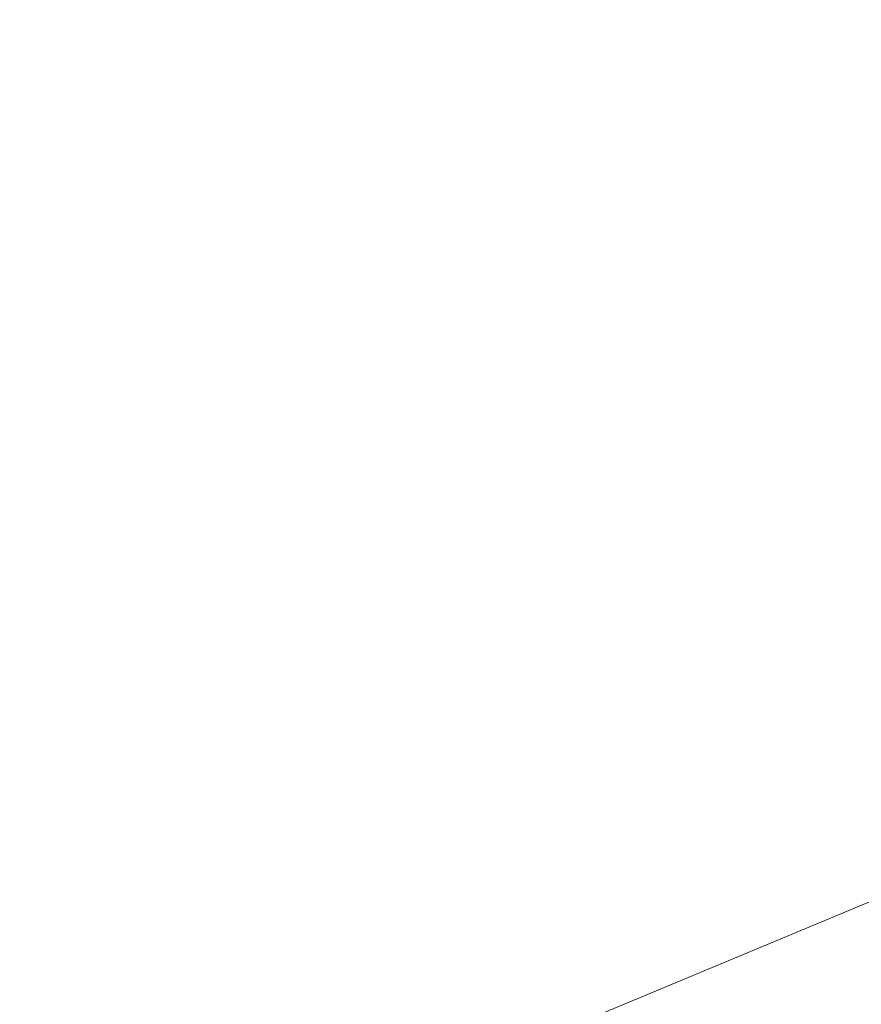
# Model space of a CAD drawing. Extents: x 1620613 to 1693141, y 557269 to 607790.
# Tile 787 of 1056: x 1620841 to 1620842.49, y 607321.94 to 607323.7. Entities that reach past the tile are written whole.
import ezdxf

# ---------------------------------------------------------------- set-up
doc = ezdxf.new("R2010")
doc.units = 0
doc.header["$LTSCALE"] = 10
doc.header["$MEASUREMENT"] = 0
for name, pattern in [('DGN Style 2', [7.346996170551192, 4.408197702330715, -2.938798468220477]), ('DGN Style 3', [10.28579463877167, 7.346996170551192, -2.938798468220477]), ('DGN Style 5', [5.142897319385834, 2.204098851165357, -2.938798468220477])]:
    doc.linetypes.add(name, pattern=pattern)
for name, color, linetype, lineweight in [('DT_X_Contour_Minor', 136, 'DGN Style 3', 0), ('PV_X_Driveway', 7, 'DGN Style 5', 0), ('SV_X_Top_of_Bank', 97, 'DGN Style 2', 0)]:
    doc.layers.add(name, color=color, linetype=linetype, lineweight=lineweight)

# ---------------------------------------------------------------- blocks, each defined once
blk = doc.blocks.new('*U1004')
at = {"layer": 'DT_X_Contour_Minor', "transparency": 33554559, "flags": 128}
for points, elevation in [([(-26.4221577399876, 51.95833175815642), (-27.71982852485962, 51.03469212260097), (-27.97437398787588, 50.85364810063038), (-28.18186575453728, 50.70636159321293), (-28.34230382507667, 50.59283259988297), (-28.4556881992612, 50.51306112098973), (-28.69530826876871, 50.34534719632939), (-28.85981133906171, 50.20753661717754), (-29.17360549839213, 49.91989032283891), (-29.63669074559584, 49.48240831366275), (-30.24906708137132, 48.8950905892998), (-32.08112542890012, 47.12912903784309), (-32.72328845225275, 46.49489483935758), (-33.27573376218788, 45.91666340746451), (-33.73846135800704, 45.39443474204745), (-34.11147124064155, 44.92820884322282), (-34.98654064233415, 43.75961013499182), (-35.37127004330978, 43.30610329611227), (-35.86915619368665, 42.82203181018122), (-36.48019909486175, 42.30739567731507), (-37.20439874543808, 41.76219489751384), (-39.28647348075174, 40.2675732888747), (-39.98611710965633, 39.74158006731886), (-40.52349194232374, 39.28456660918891), (-40.89859798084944, 38.89653291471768), (-41.11143522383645, 38.57747898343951), (-41.46264281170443, 37.81864151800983), (-41.56407973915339, 37.53517833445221), (-41.60498482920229, 37.25391688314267), (-41.58535808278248, 36.97485716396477), (-41.50519949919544, 36.69799917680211), (-40.98988515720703, 35.41113261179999), (-41.36458870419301, 35.2114997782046), (-41.40116681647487, 35.18857666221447), (-41.35031391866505, 35.20536424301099), (-41.21203001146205, 35.26186252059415), (-40.98631509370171, 35.35807149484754), (-40.26783396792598, 35.66757635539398), (-40.02239461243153, 35.74966068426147), (-39.8249373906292, 35.76378502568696), (-39.6754623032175, 35.70994937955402), (-39.57396934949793, 35.58815374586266), (-39.36729765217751, 35.17275207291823), (-39.29846415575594, 35.03223562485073), (-39.24696743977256, 34.92223753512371), (-39.21280750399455, 34.84275780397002), (-39.19598434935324, 34.79379643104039), (-39.17423830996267, 34.70392391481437), (-39.19917079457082, 34.65937235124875), (-39.29027777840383, 34.59312204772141), (-39.44755926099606, 34.50517300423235), (-39.67101524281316, 34.39552522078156), (-40.35513052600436, 34.07419947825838), (-40.58325396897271, 33.96678022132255), (-40.75453783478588, 33.8855167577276), (-40.86898212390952, 33.83040908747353), (-40.92658683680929, 33.80145721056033), (-41.00441330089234, 33.7591265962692), (-41.04055930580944, 33.73462800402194), (-41.09062747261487, 33.69288018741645), (-41.15461780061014, 33.63388314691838), (-41.2325302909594, 33.55763688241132), (-41.45885981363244, 33.33131454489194), (-41.55081032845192, 33.24771939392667), (-41.65691473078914, 33.16667569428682), (-41.77717302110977, 33.08818344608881), (-41.91158519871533, 33.01224264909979), (-42.28888952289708, 32.81313579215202), (-42.41095057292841, 32.74687478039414), (-42.49415548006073, 32.69742188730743), (-42.53850424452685, 32.66477711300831), (-42.54399686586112, 32.64894045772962), (-42.50683566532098, 32.62912020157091), (-42.53423417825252, 32.60898901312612), (-42.64430061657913, 32.56346063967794), (-42.83703498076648, 32.49253508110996), (-43.11243727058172, 32.39621233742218), (-43.95706727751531, 32.10548877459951), (-44.25215094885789, 32.00285932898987), (-44.50392945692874, 31.91301366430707), (-44.71240280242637, 31.83595178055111), (-44.8775709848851, 31.77167367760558), (-45.26027925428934, 31.61731044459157), (-45.38764896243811, 31.56564027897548), (-45.48272688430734, 31.5264022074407), (-45.54551302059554, 31.49959622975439), (-45.5760073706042, 31.48522234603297), (-45.61426992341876, 31.46346811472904), (-45.66447487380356, 31.43806682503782), (-45.78639281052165, 31.37817862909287), (-45.98002373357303, 31.28380352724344), (-46.24536764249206, 31.15494151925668), (-47.04856871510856, 30.7653269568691), (-47.38836151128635, 30.6047740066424), (-47.80533909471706, 30.41532607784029), (-48.29950146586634, 30.19698317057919), (-48.87084862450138, 29.94974528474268), (-50.49735409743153, 29.25191761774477), (-51.13303793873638, 28.97905882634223), (-51.8202103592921, 28.68385320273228), (-52.55887135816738, 28.3663007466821), (-53.3490209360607, 28.02640145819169), (-55.52473791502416, 27.09020757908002), (-56.49371372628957, 26.66848666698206), (-57.76885342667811, 26.10546933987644), (-59.35015701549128, 25.40115559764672), (-61.23762449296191, 24.55554544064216), (-66.6790896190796, 22.11218980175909), (-68.57485017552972, 21.26142299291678), (-70.18103300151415, 20.54163929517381), (-71.49763809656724, 19.95283870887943), (-72.52466546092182, 19.49502123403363), (-74.8773014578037, 18.44881878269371), (-75.91999211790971, 17.98397094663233), (-77.28358709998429, 17.37407927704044), (-78.96808640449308, 16.61914377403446), (-80.97349003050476, 15.71916443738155), (-86.74910546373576, 13.12582776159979), (-88.72374219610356, 12.23877836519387), (-90.31594081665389, 11.52263268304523), (-91.52570132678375, 10.97739071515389), (-92.3530237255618, 10.60305246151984), (-94.04929930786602, 9.832688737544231), (-94.68466071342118, 9.54443124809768), (-95.31853824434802, 9.257431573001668), (-95.95093189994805, 8.971689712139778), (-96.58184168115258, 8.687205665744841), (-98.26228926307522, 7.930258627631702), (-98.89682115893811, 7.644555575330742), (-99.54008116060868, 7.355156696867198), (-100.1920692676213, 7.06206199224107), (-100.8527854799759, 6.765271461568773), (-102.6263328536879, 5.968902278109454), (-103.2449727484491, 5.690073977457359), (-103.7707319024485, 5.450865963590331), (-104.2036103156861, 5.251278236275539), (-104.5436079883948, 5.091310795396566), (-105.3264274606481, 4.717558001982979), (-105.6287788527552, 4.573821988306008), (-105.9487184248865, 4.422928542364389), (-106.2862461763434, 4.264877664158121), (-106.6413621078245, 4.099669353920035), (-107.6117888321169, 3.649570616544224), (-107.9746458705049, 3.481720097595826), (-108.3353969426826, 3.315742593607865), (-108.6940420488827, 3.151638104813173), (-109.0505811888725, 2.989406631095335), (-109.9985442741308, 2.55928672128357), (-110.3086120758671, 2.420033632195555), (-110.5278431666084, 2.324864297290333), (-110.6562375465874, 2.273778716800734), (-110.6937952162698, 2.266776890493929), (-110.6728333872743, 2.306883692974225), (-110.6862926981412, 2.310373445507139), (-110.7423920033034, 2.290762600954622), (-110.8411313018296, 2.24805115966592), (-110.9825105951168, 2.182239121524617), (-111.4163753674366, 1.975939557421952), (-111.5617474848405, 1.90787255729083), (-111.6724652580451, 1.858396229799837), (-111.7485286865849, 1.827510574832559), (-111.7899377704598, 1.815215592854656), (-111.8541562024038, 1.807216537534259), (-111.8952114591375, 1.794595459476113), (-111.9702134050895, 1.76273151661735), (-112.0791620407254, 1.71162470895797), (-112.2220573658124, 1.641275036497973), (-112.6483738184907, 1.428018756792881), (-112.8175543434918, 1.34328058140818), (-113.0053585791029, 1.249008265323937), (-113.2117865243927, 1.145201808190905), (-113.4368381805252, 1.031861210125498), (-114.0618075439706, 0.7169074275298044), (-114.2700324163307, 0.618599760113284), (-114.4259800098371, 0.5598920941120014), (-114.5296503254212, 0.5407844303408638), (-114.5810433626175, 0.5612767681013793), (-114.6483884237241, 0.6687230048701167), (-114.6723631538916, 0.7065127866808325), (-114.6937785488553, 0.7392974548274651), (-114.7126346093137, 0.7670770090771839), (-114.7289313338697, 0.7898514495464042), (-114.799010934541, 0.884453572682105), (-115.0863380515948, 0.9425401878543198), (-115.1710306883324, 0.9323459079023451), (-115.3019684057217, 0.8768688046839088), (-115.4791512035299, 0.7761088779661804), (-115.702579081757, 0.6300661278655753), (-116.3600468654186, 0.180241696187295), (-116.6101513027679, -0.01975269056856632), (-116.8673637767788, -0.2823675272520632), (-117.131684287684, -0.6076028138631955), (-117.4031128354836, -0.995458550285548), (-118.1363996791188, -2.11323444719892), (-118.4312717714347, -2.533009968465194), (-118.765922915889, -2.954004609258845), (-119.1403531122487, -3.376218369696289), (-119.5545623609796, -3.79965124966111), (-120.712159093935, -4.930431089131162), (-121.2576473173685, -5.398751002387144), (-122.025914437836, -5.955625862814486), (-123.0169604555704, -6.601055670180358), (-124.2307853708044, -7.33504042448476), (-127.7646903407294, -9.410406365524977), (-129.0504631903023, -10.16678530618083), (-130.2573530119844, -10.87939767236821), (-131.3853598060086, -11.54824346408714), (-132.4344835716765, -12.17332268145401), (-135.1269695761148, -13.78184516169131), (-136.0246570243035, -14.31878836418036), (-136.6983548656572, -14.72322611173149), (-137.1480630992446, -14.99515840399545), (-137.3737817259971, -15.13458524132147), (-137.677045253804, -15.32971620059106), (-137.9974270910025, -15.53586171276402), (-138.7311249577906, -16.00795002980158), (-139.8781388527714, -16.74598115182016), (-141.4384687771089, -17.74995507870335), (-146.1504366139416, -20.78180929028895), (-147.8899061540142, -21.88109677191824), (-149.5743388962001, -22.90506855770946), (-151.2037348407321, -23.85372464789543), (-152.7780939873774, -24.72706504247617), (-156.9030026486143, -26.95555183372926), (-158.2580997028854, -27.68774060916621), (-159.2297093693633, -28.21294184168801), (-159.8178316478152, -28.53115553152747), (-160.0224665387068, -28.64238167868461), (-160.0568430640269, -28.66300134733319), (-160.0893978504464, -28.68125328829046), (-160.1612798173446, -28.72054435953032), (-160.2724889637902, -28.78087456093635), (-160.4230252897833, -28.8622438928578), (-160.8768917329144, -29.10728095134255), (-161.2334875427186, -29.31818412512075), (-161.9628751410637, -29.7671158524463), (-163.0650545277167, -30.45407613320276), (-164.540025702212, -31.3790649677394), (-168.9703378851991, -34.16307326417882), (-170.4930653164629, -35.11789278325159), (-171.7385134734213, -35.89434511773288), (-172.7066823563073, -36.49243026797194), (-173.3975719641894, -36.91214823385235), (-174.8702385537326, -37.79357323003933), (-175.577311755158, -38.18167739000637), (-176.5940314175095, -38.68492112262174), (-177.9203975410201, -39.30330442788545), (-179.5564101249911, -40.0368273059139), (-184.331972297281, -42.14640774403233), (-185.9600141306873, -42.86267835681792), (-187.2624680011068, -43.4293048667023), (-188.2393339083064, -43.84628727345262), (-188.890611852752, -44.11362557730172), (-190.1932357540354, -44.62700225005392), (-190.8766222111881, -44.90431178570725), (-191.9498136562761, -45.35120788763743), (-193.4128100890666, -45.9676905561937), (-195.265611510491, -46.75375979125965), (-200.7261552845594, -49.0760598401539), (-202.5265453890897, -49.8416973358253), (-203.8323078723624, -50.39688478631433), (-204.6434427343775, -50.74162219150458), (-204.9599499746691, -50.87590955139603), (-205.1444657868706, -50.9534091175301), (-205.4094279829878, -51.06469744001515), (-206.0659277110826, -51.34043773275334), (-207.1139649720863, -51.78062999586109), (-208.5535397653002, -52.38527422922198), (-212.9144559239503, -54.21692814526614), (-214.4953707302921, -54.87517555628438), (-215.9674280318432, -55.47617735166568), (-217.3306278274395, -56.01993353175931), (-218.5849701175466, -56.50644409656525), (-221.7847395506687, -57.72747811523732), (-222.8509311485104, -58.13458622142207), (-223.6496788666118, -58.44013502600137), (-224.1809827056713, -58.64412452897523), (-224.4448426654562, -58.74655473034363), (-224.7918773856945, -58.88428953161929), (-225.0772514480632, -58.99538952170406), (-225.673097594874, -59.22538839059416), (-226.5794158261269, -59.57428613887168), (-227.796206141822, -60.04208276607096), (-231.4549430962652, -61.44807227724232), (-232.9376689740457, -62.02218422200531), (-234.6417938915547, -62.69002792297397), (-236.5673178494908, -63.4516033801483), (-238.7142408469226, -64.3069105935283), (-244.7345675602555, -66.71270550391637), (-246.739514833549, -67.51349833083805), (-248.2391116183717, -68.111530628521), (-249.2333579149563, -68.50680239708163), (-249.72225372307, -68.69931363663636), (-250.3521752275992, -68.94232956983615), (-250.7275681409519, -69.0684500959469), (-251.3813057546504, -69.26454972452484), (-252.313388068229, -69.53062845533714), (-253.523815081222, -69.86668628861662), (-257.1227467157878, -70.85614598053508), (-258.6074759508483, -71.22436795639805), (-260.3624649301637, -71.58693911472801), (-262.3877136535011, -71.94385945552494), (-264.6832221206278, -72.2951289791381), (-271.1649243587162, -73.22431328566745), (-272.2743608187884, -73.87685941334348), (-270.7413935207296, -75.13760956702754), (-266.5660224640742, -77.00656374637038), (-259.7482476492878, -79.48372195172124), (-238.0443097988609, -86.90041586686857), (-230.9031500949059, -89.32110521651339), (-225.7576243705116, -91.02065282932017), (-222.6077326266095, -91.99905870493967), (-221.453474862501, -92.2563228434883), (-221.0362994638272, -91.98083823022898), (-220.7937196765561, -91.94951449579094), (-220.3788618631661, -92.06215675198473), (-219.7917260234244, -92.31876499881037), (-219.0323121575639, -92.71933923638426), (-216.7775044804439, -93.9794918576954), (-215.9991035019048, -94.38683808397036), (-215.3550063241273, -94.66376229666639), (-214.8452129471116, -94.81026449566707), (-214.4697233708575, -94.82634468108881), (-213.0308142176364, -94.59706751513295), (-209.0644522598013, -93.2959824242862), (-208.0970566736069, -93.20292095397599), (-206.8947393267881, -93.48134443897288), (-205.4575002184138, -94.13125287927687), (-203.7853393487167, -95.15264627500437), (-199.0130146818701, -98.3716752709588), (-197.5992905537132, -99.25004037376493), (-196.9373616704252, -99.47086393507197), (-197.0272280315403, -99.03414595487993), (-197.8688896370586, -97.93988643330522), (-201.1157142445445, -94.14513898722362), (-202.1445991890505, -92.86694454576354), (-202.7961355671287, -91.87842180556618), (-203.0703233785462, -91.1795707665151), (-202.9671626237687, -90.77039142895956), (-201.6052657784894, -89.53678849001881), (-196.2946542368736, -87.53550001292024), (-195.1693159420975, -87.08935588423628), (-194.06927743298, -86.60861856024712), (-192.994538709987, -86.09328804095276), (-191.9450997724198, -85.54336432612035), (-189.1803289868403, -84.0307768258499), (-188.1064418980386, -83.47586562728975), (-186.9583587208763, -82.94557265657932), (-185.7360794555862, -82.43989791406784), (-184.4396041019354, -81.9588413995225), (-180.8834083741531, -80.70884833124), (-179.6824118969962, -80.28517202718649), (-178.7465692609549, -79.95163791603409), (-178.0758804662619, -79.70824599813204), (-177.6703455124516, -79.55499627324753), (-176.9424574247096, -79.26651993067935), (-176.675729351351, -79.16141957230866), (-176.4214611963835, -79.06247575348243), (-176.1796529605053, -78.96968847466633), (-175.9503046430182, -78.88305773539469), (-175.3553223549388, -78.6602511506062), (-174.762106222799, -78.4298333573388), (-173.4286945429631, -77.90568491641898), (-171.3550873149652, -77.08780582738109), (-168.5412845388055, -75.9761960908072), (-160.0508830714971, -72.6202625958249), (-157.2561313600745, -71.51578799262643), (-155.2396773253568, -70.71931430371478), (-154.001520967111, -70.2308415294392), (-153.5416622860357, -70.0503696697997), (-153.3531027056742, -69.97977926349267), (-153.2682810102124, -69.9421778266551), (-153.155235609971, -69.88231632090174), (-153.0139665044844, -69.800194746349), (-152.8444736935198, -69.69581310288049), (-152.3548612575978, -69.38778196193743), (-152.1645990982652, -69.27370018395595), (-151.9610219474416, -69.16247820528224), (-151.74412980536, -69.05411602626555), (-151.5139226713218, -68.94861364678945), (-150.8822836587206, -68.6710870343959), (-150.2915771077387, -68.4260573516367), (-148.9931867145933, -67.89911326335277), (-146.9871124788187, -67.09025476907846), (-144.2733544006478, -65.99948186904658), (-136.0930877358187, -62.71486826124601), (-133.3686395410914, -61.62607873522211), (-131.3304949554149, -60.82317036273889), (-129.9786539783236, -60.30614314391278), (-129.313116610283, -60.07499707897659), (-128.4534217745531, -59.83978244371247), (-128.1407040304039, -59.72982814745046), (-127.8473219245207, -59.57637623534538), (-127.573275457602, -59.3794267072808), (-127.3185646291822, -59.13897956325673), (-126.1750305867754, -57.91539845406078), (-125.6638016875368, -57.54778814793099), (-125.5201019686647, -57.45771540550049), (-125.3081009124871, -57.34504445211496), (-125.027798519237, -57.20977528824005), (-124.67919478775, -57.05190791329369), (-123.658516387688, -56.60079729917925), (-123.3162236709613, -56.45018668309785), (-123.0548543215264, -56.33668779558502), (-122.8744083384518, -56.26030063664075), (-122.774885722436, -56.22102520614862), (-122.6173899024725, -56.16577302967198), (-122.578404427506, -56.13100091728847), (-122.5795698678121, -56.06812371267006), (-122.6208862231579, -55.97714141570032), (-122.702353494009, -55.85805402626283), (-123.176219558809, -55.23673432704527), (-123.2689925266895, -55.26020671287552), (-123.27880088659, -55.26118479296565), (-123.2684661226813, -55.25405943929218), (-123.2379882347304, -55.2388306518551), (-123.1873672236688, -55.21549843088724), (-123.0255203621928, -55.14247459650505), (-122.9375661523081, -55.10604744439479), (-122.7950886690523, -55.05153386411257), (-122.5980879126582, -54.97893385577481), (-122.3465638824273, -54.88824741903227), (-121.6031354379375, -54.62230168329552), (-121.3172286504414, -54.51236278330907), (-121.0170796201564, -54.38200538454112), (-120.7026883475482, -54.2312294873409), (-120.3740548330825, -54.06003509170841), (-119.4787091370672, -53.57629203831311), (-119.1806481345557, -53.41567858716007), (-118.9579743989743, -53.29664552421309), (-118.8106879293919, -53.2191928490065), (-118.7387887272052, -53.18332056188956), (-118.6475738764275, -53.14310164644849), (-118.5940182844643, -53.11962995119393), (-118.5017626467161, -53.07937905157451), (-118.370806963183, -53.02234894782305), (-118.2011512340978, -52.94853963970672), (-117.697135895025, -52.72934254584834), (-117.5315163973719, -52.65704004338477), (-117.4126694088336, -52.60453035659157), (-117.3405949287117, -52.57181348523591), (-117.3152929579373, -52.5588894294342), (-117.3101843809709, -52.55081570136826), (-117.2631252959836, -52.52895948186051), (-117.1257794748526, -52.46944611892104), (-116.8981469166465, -52.37227561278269), (-116.5802276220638, -52.23744796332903), (-115.6120605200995, -51.82769804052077), (-115.2194286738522, -51.65870471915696), (-114.7676584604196, -51.45903719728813), (-114.2567498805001, -51.22869547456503), (-113.6867029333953, -50.96767955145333), (-112.0877265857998, -50.23073815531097), (-111.4670962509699, -49.94613143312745), (-110.8044375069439, -49.64501731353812), (-110.0997503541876, -49.32739579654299), (-109.3530347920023, -48.99326688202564), (-107.3057554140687, -48.08024658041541), (-106.5441058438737, -47.74109617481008), (-105.794616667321, -47.40841018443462), (-105.0572878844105, -47.08218860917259), (-104.3321194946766, -46.76243144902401), (-102.4145509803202, -45.91836490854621), (-101.5012583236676, -45.51471419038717), (-100.1995567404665, -44.93681194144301), (-98.50944623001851, -44.18465816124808), (-96.43092679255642, -43.25825285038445), (-90.37032972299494, -40.55550331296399), (-88.25751306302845, -39.61251305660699), (-86.46451088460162, -38.81060444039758), (-84.9913231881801, -38.14977746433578), (-83.8379499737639, -37.63003212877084), (-81.18870737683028, -36.43215342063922), (-80.25277914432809, -36.00904832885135), (-79.43192639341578, -35.63814208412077), (-78.72614912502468, -35.31943468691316), (-78.13544733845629, -35.05292613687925), (-76.71367655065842, -34.4118351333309), (-75.96444420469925, -34.0753918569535), (-74.78307525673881, -33.54688028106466), (-73.16956970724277, -32.82630040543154), (-71.1239275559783, -31.91365223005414), (-65.0926996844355, -29.22383269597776), (-63.05558418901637, -28.31482348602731), (-61.46765860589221, -27.60516050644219), (-60.32892293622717, -27.09484375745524), (-59.63937717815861, -26.78387323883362), (-58.39950837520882, -26.22041349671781), (-57.97896558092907, -26.02894983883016), (-57.64723880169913, -25.8771536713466), (-57.40432803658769, -25.7650249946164), (-57.25023328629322, -25.69256380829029), (-56.95773530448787, -25.55222396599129), (-56.81331861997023, -25.48196517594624), (-56.59944205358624, -25.37644368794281), (-56.31610560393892, -25.23565950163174), (-55.96330927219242, -25.05961261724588), (-54.92990587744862, -24.54313732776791), (-54.55293985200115, -24.35628810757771), (-54.19709432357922, -24.18309691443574), (-53.86236929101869, -24.02356374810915), (-53.54876475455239, -23.87768860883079), (-52.74064665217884, -23.50689893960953), (-52.47525161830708, -23.38610528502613), (-52.28515509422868, -23.30181657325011), (-52.17035707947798, -23.25403280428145), (-52.13085757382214, -23.24275397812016), (-52.12592357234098, -23.26135036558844), (-52.10117963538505, -23.25621700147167), (-52.03064832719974, -23.22686961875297), (-51.91432964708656, -23.17330821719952), (-51.75222359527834, -23.09553279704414), (-51.25889096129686, -22.85584631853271), (-51.05811752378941, -22.75836918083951), (-50.82579668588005, -22.64570262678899), (-50.56192844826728, -22.51784665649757), (-50.2665128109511, -22.37480126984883), (-49.43667457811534, -21.97309435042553), (-49.17018562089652, -21.84487856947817), (-48.99309742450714, -21.7615114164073), (-48.90540998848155, -21.72299289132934), (-48.90712331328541, -21.72932299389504), (-49.03089319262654, -21.80600143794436), (-49.05063169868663, -21.82155339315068), (-49.01701980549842, -21.81070042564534), (-48.93005751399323, -21.77344253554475), (-48.7897448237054, -21.70977972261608), (-48.34444378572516, -21.50480565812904), (-48.17551681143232, -21.45221952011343), (-48.00271166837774, -21.44819165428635), (-47.82602835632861, -21.49272206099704), (-47.64546687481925, -21.58581074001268), (-46.7937975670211, -22.13352721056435), (-42.2364000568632, -18.93331495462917), (-41.3104534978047, -18.22286632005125), (-40.48578418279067, -17.46303995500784), (-39.76239211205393, -16.65383585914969), (-39.140277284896, -15.79525403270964), (-37.61634073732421, -13.43986552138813), (-37.04584322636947, -12.63717082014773), (-36.47730310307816, -11.99562810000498), (-35.91072036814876, -11.51523736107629), (-35.34609502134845, -11.19599860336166), (-33.84303728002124, -10.55956455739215), (-33.33886044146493, -10.34608286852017), (-32.95362323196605, -10.18296333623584), (-32.68732565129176, -10.07020596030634), (-32.53996769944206, -10.00781074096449), (-32.30559933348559, -9.908573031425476), (-31.90467404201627, -9.634235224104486), (-30.87767444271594, -8.885650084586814), (-29.22460053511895, -7.662817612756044), (-26.9454523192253, -5.96573780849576), (-20.03295799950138, -0.8078618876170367), (-17.72287080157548, 0.9096714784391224), (-15.97697994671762, 2.193864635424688), (-14.79528543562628, 3.044717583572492), (-14.17778726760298, 3.462230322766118), (-13.28338727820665, 3.997810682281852), (-12.96057946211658, 4.195819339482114), (-12.66295600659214, 4.388160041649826), (-12.39051691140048, 4.574832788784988), (-12.14326217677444, 4.75583758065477), (-11.51749536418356, 5.230959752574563), (-11.00479138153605, 5.565659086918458), (-9.93600454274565, 6.213415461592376), (-8.311134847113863, 7.174228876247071), (-6.130182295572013, 8.448099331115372), (0.4271349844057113, 12.26249659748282), (2.594258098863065, 13.52337980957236), (4.177639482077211, 14.44523149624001), (5.177279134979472, 15.02805165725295), (5.593177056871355, 15.27184029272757), (5.923915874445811, 15.46990128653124), (6.12780222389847, 15.59505155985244), (6.49140715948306, 15.82195663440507), (7.014730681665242, 16.15061651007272), (7.697772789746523, 16.58103118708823), (11.25797932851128, 18.82706088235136), (20.18971190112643, 20.77616461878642), (21.90178052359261, 21.057118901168), (23.21010100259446, 21.06465157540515), (24.11467333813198, 20.7987626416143), (24.61549753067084, 20.25945209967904), (26.01059809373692, 17.10468581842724)], 2.200041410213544), ([(-28.66335585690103, 51.7220972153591), (-29.30004596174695, 51.26892201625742), (-29.42493632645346, 51.18009445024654), (-29.52674023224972, 51.10782969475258), (-29.60545768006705, 51.05212774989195), (-29.66108866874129, 51.01298861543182), (-29.77865602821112, 50.93070133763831), (-29.85936793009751, 50.86308585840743), (-30.01332811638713, 50.72195487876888), (-30.24053658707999, 50.50730839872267), (-30.54099334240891, 50.21914641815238), (-31.4398757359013, 49.35269380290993), (-31.75494705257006, 49.04151269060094), (-32.02599920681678, 48.7578088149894), (-32.25303219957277, 48.50158217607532), (-32.43604603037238, 48.27283277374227), (-32.86539069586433, 47.69947068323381), (-33.16645912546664, 47.39634373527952), (-33.74765591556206, 46.91698445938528), (-34.60898106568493, 46.26139285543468), (-35.75043457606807, 45.42956892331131), (-39.16781508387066, 42.9763953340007), (-40.31616411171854, 42.11306466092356), (-41.19817581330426, 41.36295283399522), (-41.81385018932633, 40.72605985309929), (-42.16318723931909, 40.20238571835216), (-42.73963627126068, 38.95687982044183), (-42.90612817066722, 38.49162199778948), (-42.97326709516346, 38.02997795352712), (-42.94105304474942, 37.57194768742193), (-42.8094860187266, 37.1175311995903), (-41.96368295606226, 35.00535307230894), (-42.23085186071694, 34.86301205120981), (-42.26887846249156, 34.84078360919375), (-42.26845730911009, 34.83510157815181), (-42.22958840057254, 34.84596595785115), (-42.15227173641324, 34.87337674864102), (-41.70174920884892, 35.03990206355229), (-41.55750328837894, 34.74459908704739), (-41.52192420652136, 34.67397008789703), (-41.47700664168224, 34.58864150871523), (-41.4227505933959, 34.48861334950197), (-41.35915606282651, 34.37388561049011), (-41.04059179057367, 33.80419047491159), (-41.33739384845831, 33.50739783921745), (-41.41715527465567, 33.43902560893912), (-41.52923867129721, 33.36110576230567), (-41.67364403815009, 33.27363829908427), (-41.85037137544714, 33.17662321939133), (-42.36474023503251, 32.90518618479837), (-42.53114278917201, 32.8148543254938), (-42.64457380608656, 32.7474365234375), (-42.70503328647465, 32.70293277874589), (-42.71252122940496, 32.68134309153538), (-42.66186036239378, 32.65432266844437), (-42.67755569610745, 32.63433251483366), (-42.7626373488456, 32.59462737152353), (-42.91710532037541, 32.53520723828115), (-43.14095960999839, 32.45607211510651), (-43.83041947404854, 32.2187584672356), (-44.07882419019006, 32.13194548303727), (-44.30694344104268, 32.04949176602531), (-44.51477722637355, 31.9713973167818), (-44.70232554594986, 31.8976621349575), (-45.17540711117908, 31.70684733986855), (-45.33285409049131, 31.64297570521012), (-45.4503838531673, 31.59447189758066), (-45.52799640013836, 31.56133591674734), (-45.56569173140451, 31.54356776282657), (-45.61298965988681, 31.5166764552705), (-45.67505008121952, 31.48527686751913), (-45.82575790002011, 31.41124658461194), (-46.06511311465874, 31.29458560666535), (-46.39311572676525, 31.1352939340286), (-47.38598588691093, 30.65367521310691), (-47.77893061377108, 30.46683042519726), (-48.21311217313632, 30.26751010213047), (-48.68853056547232, 30.05571424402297), (-49.20518579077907, 29.83144285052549), (-50.63791550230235, 29.21675175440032), (-51.19786635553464, 28.97640033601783), (-51.80317163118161, 28.71636440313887), (-52.45383132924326, 28.4366439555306), (-53.14984545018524, 28.13723899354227), (-55.06635566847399, 27.31257974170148), (-55.97075848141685, 26.91826044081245), (-57.24658425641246, 26.35379697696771), (-58.89383299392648, 25.61918935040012), (-60.91250469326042, 24.71443756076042), (-66.79085984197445, 22.07490723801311), (-68.81696076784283, 21.16555793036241), (-70.48649718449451, 20.41715774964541), (-71.79946909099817, 19.8297066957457), (-72.75587648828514, 19.40320476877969), (-74.83087686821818, 18.4804651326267), (-75.80085483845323, 18.04787272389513), (-77.15453846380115, 17.44215022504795), (-78.89192774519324, 16.66329763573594), (-81.01302268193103, 15.71131495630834), (-87.18088338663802, 12.94185435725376), (-89.27493008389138, 12.00123585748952), (-90.93117464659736, 11.25647580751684), (-92.14961707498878, 10.70757420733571), (-92.93025736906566, 10.35453105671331), (-94.42822864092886, 9.674227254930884), (-94.98931266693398, 9.419668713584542), (-95.5490862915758, 9.16622094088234), (-96.10754951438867, 8.913883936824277), (-96.66470233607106, 8.662657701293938), (-98.14869599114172, 7.994202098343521), (-98.72580298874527, 7.734375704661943), (-99.34412873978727, 7.456238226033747), (-100.0036732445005, 7.159789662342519), (-100.7044365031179, 6.845030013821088), (-102.6280968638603, 5.981256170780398), (-103.2917161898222, 5.682352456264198), (-103.8398288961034, 5.433471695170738), (-104.2724349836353, 5.234613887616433), (-104.5895344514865, 5.085779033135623), (-105.281124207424, 4.755583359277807), (-105.5584339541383, 4.62387002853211), (-105.871670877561, 4.476376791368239), (-106.2208349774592, 4.313103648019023), (-106.6059262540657, 4.134050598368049), (-107.6807392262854, 3.635535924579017), (-108.0726961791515, 3.454136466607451), (-108.4424573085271, 3.283824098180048), (-108.7900226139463, 3.124598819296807), (-109.1153920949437, 2.976460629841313), (-109.9534496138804, 2.596208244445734), (-110.2272938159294, 2.473625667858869), (-110.4202832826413, 2.391067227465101), (-110.5324180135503, 2.348532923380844), (-110.5636980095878, 2.346022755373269), (-110.5393050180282, 2.392694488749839), (-110.5549674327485, 2.396755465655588), (-110.6202494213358, 2.37393459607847), (-110.7351509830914, 2.324231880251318), (-110.8996721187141, 2.247647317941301), (-111.4045545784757, 2.007579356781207), (-111.5737221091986, 1.9283707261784), (-111.7025628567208, 1.870795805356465), (-111.7910768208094, 1.834854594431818), (-111.8392640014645, 1.820547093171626), (-111.9139941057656, 1.811238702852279), (-111.961769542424, 1.796551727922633), (-112.049048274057, 1.759472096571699), (-112.1758303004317, 1.699999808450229), (-112.342115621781, 1.618134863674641), (-112.8382142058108, 1.369971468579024), (-113.0243978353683, 1.276749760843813), (-113.2108747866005, 1.183207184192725), (-113.3976450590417, 1.089343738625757), (-113.5847086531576, 0.9951594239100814), (-114.0839359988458, 0.7435734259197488), (-114.2528334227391, 0.6691401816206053), (-114.3851051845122, 0.6345299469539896), (-114.4807512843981, 0.6397427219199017), (-114.539771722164, 0.6847785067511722), (-114.6483253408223, 0.8579712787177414), (-114.6869702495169, 0.918884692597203), (-114.7214897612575, 0.9717303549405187), (-114.7518838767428, 1.016508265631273), (-114.7781525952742, 1.053218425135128), (-114.8911140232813, 1.205707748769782), (-115.3542570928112, 1.299337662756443), (-115.490773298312, 1.282905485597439), (-115.7018320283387, 1.193481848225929), (-115.9874332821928, 1.031066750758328), (-116.3475770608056, 0.7956601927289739), (-117.4073505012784, 0.07058742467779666), (-117.7788057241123, -0.2034798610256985), (-118.0983413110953, -0.4818771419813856), (-118.3659572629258, -0.7646044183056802), (-118.5816535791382, -1.051661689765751), (-119.0876175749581, -1.822921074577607), (-119.2910777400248, -2.112563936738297), (-119.5219852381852, -2.403047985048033), (-119.7803400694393, -2.6943732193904), (-120.0661422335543, -2.986539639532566), (-120.8648777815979, -3.766771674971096), (-121.3225887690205, -4.137671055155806), (-122.0966700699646, -4.665195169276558), (-123.1871216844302, -5.349344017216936), (-124.5939436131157, -6.190117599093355), (-128.767295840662, -8.641013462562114), (-130.2369261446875, -9.505103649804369), (-131.5158028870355, -10.25920231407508), (-132.6039260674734, -10.90330945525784), (-133.501295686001, -11.43742507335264), (-135.6399432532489, -12.71507802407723), (-136.3582963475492, -13.14499497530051), (-136.909369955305, -13.47650611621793), (-137.2931640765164, -13.70961144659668), (-137.5096787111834, -13.84431096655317), (-137.8640117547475, -14.07230193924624), (-138.2383458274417, -14.31316231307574), (-139.0955982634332, -14.86475020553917), (-140.4357690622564, -15.72706561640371), (-142.2588582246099, -16.90010854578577), (-147.7643204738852, -20.44252638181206), (-149.7222287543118, -21.68669164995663), (-151.4668569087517, -22.7623740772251), (-152.9982049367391, -23.66957366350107), (-154.3162728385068, -24.40829040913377), (-157.5467470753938, -26.15355794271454), (-158.6090805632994, -26.72762390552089), (-159.3732253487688, -27.14087114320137), (-159.8391814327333, -27.39329965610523), (-160.0069488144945, -27.48490944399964), (-160.05674356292, -27.51477724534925), (-160.0897382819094, -27.53356989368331), (-160.1513763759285, -27.56754698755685), (-160.2416578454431, -27.6167085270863), (-160.3605826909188, -27.68105451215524), (-160.7159067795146, -27.87288973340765), (-160.9950793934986, -28.03800213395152), (-161.5661041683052, -28.38946291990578), (-162.4289811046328, -28.92727209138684), (-163.5837102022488, -29.65142964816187), (-167.0521240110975, -31.83098098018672), (-168.3330390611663, -32.63164036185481), (-169.5744738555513, -33.39895500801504), (-170.7764283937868, -34.13292491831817), (-171.9389026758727, -34.83355009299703), (-174.9861937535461, -36.65742424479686), (-176.1557057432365, -37.33081155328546), (-177.3787734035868, -37.98306786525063), (-178.6553967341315, -38.61419318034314), (-179.9855757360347, -39.22418749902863), (-183.604127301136, -40.82266435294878), (-184.953786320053, -41.41113715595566), (-186.2888497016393, -41.97769792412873), (-187.6093174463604, -42.52234665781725), (-188.9151895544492, -43.04508335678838), (-192.378054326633, -44.40983184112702), (-193.6907164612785, -44.93266471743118), (-195.0315542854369, -45.47760198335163), (-196.4005677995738, -46.04464363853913), (-197.7977570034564, -46.6337896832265), (-201.5611624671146, -48.23431832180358), (-202.8068933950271, -48.76405462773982), (-203.7215320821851, -49.15286706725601), (-204.3050785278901, -49.4007556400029), (-204.557532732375, -49.50772034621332), (-204.7892876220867, -49.60506107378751), (-205.122084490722, -49.7448410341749), (-205.9466589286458, -50.09117536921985), (-207.2630109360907, -50.64406407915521), (-209.0711405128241, -51.40350716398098), (-214.5485228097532, -53.70409455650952), (-216.4640158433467, -54.50409027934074), (-218.1024582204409, -55.17863690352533), (-219.4638499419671, -55.72773442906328), (-220.5481910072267, -56.15138285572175), (-223.0703663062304, -57.11384652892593), (-223.9168219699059, -57.43714301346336), (-224.5645574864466, -57.68518471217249), (-225.0135728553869, -57.85797162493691), (-225.2638680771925, -57.95550375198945), (-225.6663618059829, -58.11524970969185), (-225.9325421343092, -58.21920330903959), (-226.429212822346, -58.41125463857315), (-227.1563738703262, -58.69140369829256), (-228.1140252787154, -59.05965048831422), (-230.9750828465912, -60.15910556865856), (-232.2341146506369, -60.64783893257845), (-233.8654168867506, -61.28944771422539), (-235.8689895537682, -62.08393191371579), (-238.244832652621, -63.03129153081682), (-245.0767748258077, -65.76141773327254), (-247.3358571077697, -66.66393429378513), (-248.9891473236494, -67.32388932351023), (-250.0366454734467, -67.74128282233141), (-250.4783515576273, -67.9161147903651), (-250.8485116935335, -68.05891799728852), (-251.1604747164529, -68.15815091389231), (-251.8187436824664, -68.34874725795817), (-252.8233185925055, -68.63070702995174), (-254.1741994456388, -69.00403022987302), (-258.2382896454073, -70.1213766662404), (-259.91491875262, -70.53719098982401), (-261.8967384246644, -70.9466241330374), (-264.1837486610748, -71.34967609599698), (-266.7759494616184, -71.74634687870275), (-274.0954056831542, -72.79562739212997), (-275.3482357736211, -73.53251449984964), (-273.6171338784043, -74.9562154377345), (-268.9020999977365, -77.06673020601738), (-261.203134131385, -79.86405880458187), (-236.6939825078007, -88.23935350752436), (-228.6428515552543, -90.981510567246), (-222.8713224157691, -92.92651071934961), (-219.3793950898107, -94.07435396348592), (-218.1670695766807, -94.42504030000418), (-217.9736706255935, -94.29732798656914), (-217.8612127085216, -94.28280657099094), (-217.6688881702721, -94.33502655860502), (-217.3966970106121, -94.45398794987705), (-217.0446392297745, -94.63969074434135), (-215.9993296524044, -95.22388673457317), (-215.6384696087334, -95.41272896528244), (-215.3398716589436, -95.54110866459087), (-215.1035358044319, -95.60902583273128), (-214.9294620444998, -95.61648046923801), (-214.2623960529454, -95.51018953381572), (-212.4236245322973, -94.90701760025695), (-211.3693692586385, -95.27248518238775), (-208.9946483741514, -96.62739018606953), (-205.2994618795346, -98.9717326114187), (-200.2838097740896, -102.305512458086), (-185.1481166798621, -112.5148419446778), (-180.6644119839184, -115.3006257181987), (-178.5650677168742, -116.0009799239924), (-178.8500838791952, -114.6159045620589), (-181.5194604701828, -111.1453996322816), (-191.8169452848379, -99.1101470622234), (-195.1750249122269, -95.14225500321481), (-197.5261501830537, -92.26501825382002), (-198.8703210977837, -90.47843681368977), (-199.2075376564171, -89.7825106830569), (-198.4316547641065, -89.0797177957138), (-195.4061593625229, -87.93956867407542), (-194.7024538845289, -87.65115346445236), (-193.8879783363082, -87.27454317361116), (-192.9627327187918, -86.8097378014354), (-191.9267170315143, -86.25673734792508), (-189.0163151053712, -84.6644760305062), (-187.885862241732, -84.08033551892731), (-186.6773050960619, -83.52210997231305), (-185.3906436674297, -82.98979939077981), (-184.0258779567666, -82.48340377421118), (-180.2823636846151, -81.167568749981), (-179.0181060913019, -80.7215757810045), (-178.0329690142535, -80.37047314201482), (-177.3269524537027, -80.11426083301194), (-176.9000564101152, -79.95293885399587), (-176.1338276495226, -79.64926735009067), (-175.8762315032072, -79.54731187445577), (-175.6781146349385, -79.46919907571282), (-175.5394770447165, -79.4149289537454), (-175.4603187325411, -79.3845015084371), (-175.3285356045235, -79.33515189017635), (-174.8662217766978, -79.15331559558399), (-173.5781176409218, -78.64481892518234), (-171.4642231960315, -77.80966187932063), (-168.5245384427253, -76.64784445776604), (-159.584325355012, -73.11411749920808), (-156.6458573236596, -71.9527562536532), (-154.5356130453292, -71.11896773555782), (-153.2535925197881, -70.61275194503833), (-152.7997957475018, -70.43410888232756), (-152.6939693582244, -70.39449101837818), (-152.6463643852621, -70.37338774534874), (-152.5829192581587, -70.33979132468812), (-152.503633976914, -70.2937017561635), (-152.408508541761, -70.23511903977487), (-152.1337205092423, -70.06224093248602), (-152.0269385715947, -69.99821415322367), (-151.9126837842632, -69.93579239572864), (-151.7909561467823, -69.87497566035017), (-151.6617556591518, -69.81576394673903), (-151.307257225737, -69.6600060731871), (-150.7865892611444, -69.44654054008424), (-149.4904591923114, -68.92296234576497), (-147.4188670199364, -68.08927149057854), (-144.5718127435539, -66.94546797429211), (-135.9457185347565, -63.48184171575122), (-133.0872926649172, -62.33768157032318), (-130.9815857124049, -61.50292082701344), (-129.6285976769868, -60.97755948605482), (-129.0283285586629, -60.76159754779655), (-128.4312361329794, -60.59823158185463), (-128.1976767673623, -60.5043540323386), (-127.9448179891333, -60.34524585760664), (-127.6726597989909, -60.12090705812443), (-127.3812021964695, -59.83133763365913), (-125.9760347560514, -58.32780886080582), (-125.8161657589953, -58.21285156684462), (-125.7512496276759, -58.17585428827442), (-125.6250165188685, -58.1141298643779), (-125.4374664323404, -58.02767829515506), (-125.1885993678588, -57.91649958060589), (-124.4431978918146, -57.58705348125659), (-124.1611560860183, -57.4587819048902), (-123.8740817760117, -57.32105175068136), (-123.5819749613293, -57.17386301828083), (-123.2848356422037, -57.01721570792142), (-122.485754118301, -56.5868781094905), (-122.2091005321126, -56.43948820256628), (-121.978450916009, -56.32007168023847), (-121.7938052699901, -56.2286285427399), (-121.6551635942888, -56.16515879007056), (-121.1155117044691, -55.93423784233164), (-120.8633052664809, -55.59544713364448), (-120.8215244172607, -55.51844386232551), (-120.8042703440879, -55.43263006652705), (-120.8115430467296, -55.33800574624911), (-120.843342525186, -55.23457090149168), (-120.9608435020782, -54.94699728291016), (-121.000999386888, -54.84809745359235), (-121.0333413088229, -54.767078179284), (-121.0578692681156, -54.70393946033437), (-121.0745832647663, -54.65868129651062), (-121.134349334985, -54.48919782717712), (-120.8391535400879, -54.3255671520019), (-120.7496332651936, -54.27642424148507), (-120.6075849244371, -54.19912294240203), (-120.4130085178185, -54.09366325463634), (-120.165904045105, -53.96004517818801), (-119.4369213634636, -53.56618578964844), (-119.1930260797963, -53.43487928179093), (-119.0080772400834, -53.33635429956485), (-118.8820748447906, -53.2706108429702), (-118.8150188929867, -53.23764891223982), (-118.7147982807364, -53.19345913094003), (-118.6559550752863, -53.16767004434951), (-118.5545909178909, -53.12344512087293), (-118.4107058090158, -53.06078436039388), (-118.2242997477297, -52.97968776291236), (-117.6705223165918, -52.73884905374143), (-117.4885509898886, -52.65940803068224), (-117.3579700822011, -52.60171399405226), (-117.278779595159, -52.56576694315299), (-117.2509795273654, -52.55156687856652), (-117.2453665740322, -52.54269602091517), (-117.2033268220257, -52.52277257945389), (-117.0814172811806, -52.4696553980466), (-116.879637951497, -52.38334447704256), (-116.597988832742, -52.26383981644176), (-115.7404314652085, -51.90090240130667), (-115.3795960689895, -51.74519667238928), (-114.9402579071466, -51.55028254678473), (-114.4224169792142, -51.316160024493), (-113.8260732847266, -51.04282910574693), (-112.1311530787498, -50.26166879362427), (-111.4732828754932, -49.95998472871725), (-110.7708624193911, -49.64080276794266), (-110.0238917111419, -49.30412291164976), (-109.2323707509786, -48.94994515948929), (-107.0622478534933, -47.98214062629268), (-106.2708308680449, -47.62965386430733), (-105.524172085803, -47.29804697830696), (-104.8222715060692, -46.98731996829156), (-104.1651291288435, -46.6974728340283), (-102.4724270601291, -45.95238697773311), (-101.6161663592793, -45.57374351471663), (-100.3169108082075, -44.99662751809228), (-98.57466040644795, -44.22103898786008), (-96.38941515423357, -43.2469779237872), (-89.97143468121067, -40.38485170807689), (-87.75575667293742, -39.39607936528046), (-85.9222080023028, -38.57635699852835), (-84.47078867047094, -37.92568460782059), (-83.4014986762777, -37.44406219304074), (-81.05956447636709, -36.38513572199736), (-80.23220259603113, -36.01111022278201), (-79.50656760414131, -35.68322857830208), (-78.88265950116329, -35.40149078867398), (-78.36047828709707, -35.16589685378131), (-77.10363090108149, -34.59917150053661), (-76.39172531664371, -34.27964198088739), (-75.1986441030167, -33.74609743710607), (-73.52438726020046, -32.99853786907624), (-71.36895478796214, -32.03696327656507), (-64.97956735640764, -29.18741099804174), (-62.83160034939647, -28.22902048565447), (-61.17973990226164, -27.49101315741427), (-60.02398601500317, -26.97338901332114), (-59.36433868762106, -26.67614805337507), (-58.26675456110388, -26.17734973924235), (-57.89447235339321, -26.00785803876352), (-57.60081382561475, -25.87348167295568), (-57.38577897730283, -25.77422064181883), (-57.24936780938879, -25.71007494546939), (-56.99043626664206, -25.58584020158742), (-56.85282068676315, -25.51876037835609), (-56.63417260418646, -25.41069696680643), (-56.33449201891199, -25.26164996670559), (-55.95377893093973, -25.07161937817), (-54.8305006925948, -24.51022635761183), (-54.42835901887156, -24.31061814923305), (-54.06439267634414, -24.13283828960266), (-53.73860166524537, -23.97688677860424), (-53.45098598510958, -23.84276361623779), (-52.73491127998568, -23.51420631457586), (-52.49968865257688, -23.40738071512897), (-52.33107679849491, -23.33332189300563), (-52.22907571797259, -23.2920298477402), (-52.19368541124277, -23.28350457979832), (-52.1881256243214, -23.30445956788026), (-52.1602433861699, -23.29867513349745), (-52.08076651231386, -23.26560558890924), (-51.94969500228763, -23.20525093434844), (-51.76702885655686, -23.11761116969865), (-51.21112628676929, -22.84752498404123), (-50.9964290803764, -22.74327124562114), (-50.76926438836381, -22.63307466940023), (-50.52963221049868, -22.5169352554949), (-50.27753254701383, -22.39485300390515), (-49.58864346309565, -22.06137654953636), (-49.37009269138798, -21.95659541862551), (-49.23110718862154, -21.89235936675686), (-49.17168695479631, -21.86866839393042), (-49.19183198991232, -21.88552250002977), (-49.35163910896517, -21.98452688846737), (-49.3771247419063, -22.00460700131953), (-49.33372630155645, -21.99059404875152), (-49.22144378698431, -21.94248803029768), (-49.04027719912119, -21.86028894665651), (-48.46532086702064, -21.59563396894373), (-48.25667408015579, -21.52164932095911), (-48.06195096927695, -21.49818661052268), (-47.88115153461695, -21.5252458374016), (-47.71427577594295, -21.6028270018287), (-47.28783865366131, -21.87707269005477), (-47.14352265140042, -21.97119530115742), (-47.03040248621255, -22.04787886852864), (-46.94847815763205, -22.10712339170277), (-46.89774966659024, -22.14892887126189), (-46.80406813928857, -22.23715809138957), (-46.77389289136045, -22.26847884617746), (-46.75362829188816, -22.29626919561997), (-46.74327434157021, -22.32052913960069), (-46.7428310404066, -22.34125867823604), (-46.76388714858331, -22.42975891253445), (-46.48259858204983, -22.47773711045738), (-46.3857663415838, -22.45273684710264), (-46.21582186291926, -22.35717397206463), (-45.97276514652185, -22.19104848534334), (-45.65659619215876, -21.95436038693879), (-44.71599599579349, -21.22910864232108), (-44.29573215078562, -20.9127490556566), (-43.74039076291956, -20.50760910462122), (-43.04997183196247, -20.01368878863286), (-42.22447535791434, -19.43098810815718), (-39.84304803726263, -17.75874580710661), (-39.00926831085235, -17.12909249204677), (-38.29399962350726, -16.49431427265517), (-37.6972419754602, -15.85441114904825), (-37.21899536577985, -15.20938312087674), (-36.10168579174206, -13.48247517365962), (-35.68341225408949, -12.89396085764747), (-35.26657382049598, -12.42359887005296), (-34.85117049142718, -12.07138921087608), (-34.4372022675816, -11.83733188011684), (-33.33520047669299, -11.37071543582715), (-32.96555148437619, -11.21419636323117), (-32.68310585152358, -11.09460147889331), (-32.48786357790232, -11.01193078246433), (-32.37982466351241, -10.96618427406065), (-32.20799203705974, -10.89342583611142), (-31.81004378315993, -10.61468690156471), (-30.74507349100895, -9.83303892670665), (-29.01308116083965, -8.548481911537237), (-26.61406679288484, -6.761015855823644), (-19.32733242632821, -1.323894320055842), (-16.91412359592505, 0.4734842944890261), (-15.13954787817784, 1.787778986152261), (-14.00360527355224, 2.618989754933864), (-13.50629578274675, 2.967116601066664), (-13.03164795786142, 3.251342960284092), (-12.84495030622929, 3.368106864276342), (-12.6408432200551, 3.505228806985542), (-12.41932669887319, 3.662708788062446), (-12.18040074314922, 3.840546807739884), (-11.520052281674, 4.341925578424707), (-11.00302574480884, 4.681154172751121), (-9.947207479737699, 5.322805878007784), (-8.352597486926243, 6.266880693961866), (-6.219195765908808, 7.513378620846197), (4.993859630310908, 14.0360228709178), (5.909814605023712, 14.30634518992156), (6.092026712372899, 14.36251355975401), (6.246110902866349, 14.41516624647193), (6.372067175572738, 14.46430325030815), (6.46989553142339, 14.50992457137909), (6.693267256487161, 14.62689385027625), (7.10172760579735, 14.73841521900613), (8.159579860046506, 14.98525236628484), (9.866824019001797, 15.36740529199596), (12.22346008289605, 15.88487399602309), (19.37367879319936, 17.44521157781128), (21.74557896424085, 17.89900309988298), (23.49861544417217, 18.09012447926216), (24.63278823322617, 18.01857571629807), (25.14809733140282, 17.68435681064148), (26.10885784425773, 15.51177158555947)], 2.600041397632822)]:
    blk.add_lwpolyline(points, dxfattribs=dict(at, elevation=elevation))

msp = doc.modelspace()

# ---------------------------------------------------------------- linework, layer by layer
at = {"layer": 'PV_X_Driveway', "extrusion": (-0.06840491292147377, 0.09722345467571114, 0.9929090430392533), "elevation": -50776.94618662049, "flags": 128}
msp.add_lwpolyline([(-1675197.499388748, 432992.9258386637), (-1675193.486980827, 432991.2320525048), (-1675186.401155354, 432990.7443540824), (-1675173.477796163, 432991.3626955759), (-1675157.216023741, 432992.231291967), (-1675138.055450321, 432993.8163605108), (-1675115.649521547, 432995.5191143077), (-1675093.712223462, 432995.5584470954), (-1675072.389942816, 432993.8570568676), (-1675059.619387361, 432992.1641317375), (-1675043.90788481, 432988.1059208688), (-1675031.516761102, 432983.3011168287), (-1675013.58286424, 432975.0375323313)], dxfattribs=at)
at = {"layer": 'SV_X_Top_of_Bank', "extrusion": (0.007114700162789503, -0.05176716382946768, 0.9986338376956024), "elevation": -18855.21206843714, "flags": 128}
msp.add_lwpolyline([(1688341.399474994, 380495.2335694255), (1688359.531308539, 380495.7043637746), (1688370.463455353, 380498.0725351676), (1688395.572580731, 380506.740670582), (1688420.940108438, 380511.7574321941), (1688444.138128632, 380518.355338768), (1688467.22231404, 380528.7305743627), (1688491.262317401, 380540.2151339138), (1688508.535586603, 380545.2887184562), (1688513.5223003, 380548.4010002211), (1688516.051220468, 380548.1495454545), (1688520.39603739, 380549.3039635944), (1688525.368929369, 380551.0706712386)], dxfattribs=at)
at = {"layer": 'SV_X_Top_of_Bank', "extrusion": (0.04489057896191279, -0.1067836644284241, 0.9932683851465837), "elevation": 8952.639644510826, "flags": 128}
msp.add_lwpolyline([(1729619.200279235, -67683.47041249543), (1729610.048117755, -67689.2494116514), (1729593.286163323, -67692.1110974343), (1729566.643396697, -67690.50938442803), (1729551.852254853, -67691.88192179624), (1729536.554039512, -67691.83763185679), (1729515.835796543, -67695.68964613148), (1729501.149706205, -67697.72199223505), (1729469.279658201, -67698.3224800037)], dxfattribs=at)

# ---------------------------------------------------------------- block references
at = {"layer": 'DT_X_Contour_Minor', "transparency": 33554559}
msp.add_blockref('*U1004', (1621028.060791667, 607365.3311666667, 1050.599958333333), dxfattribs=at)

doc.saveas('drawing.dxf')
